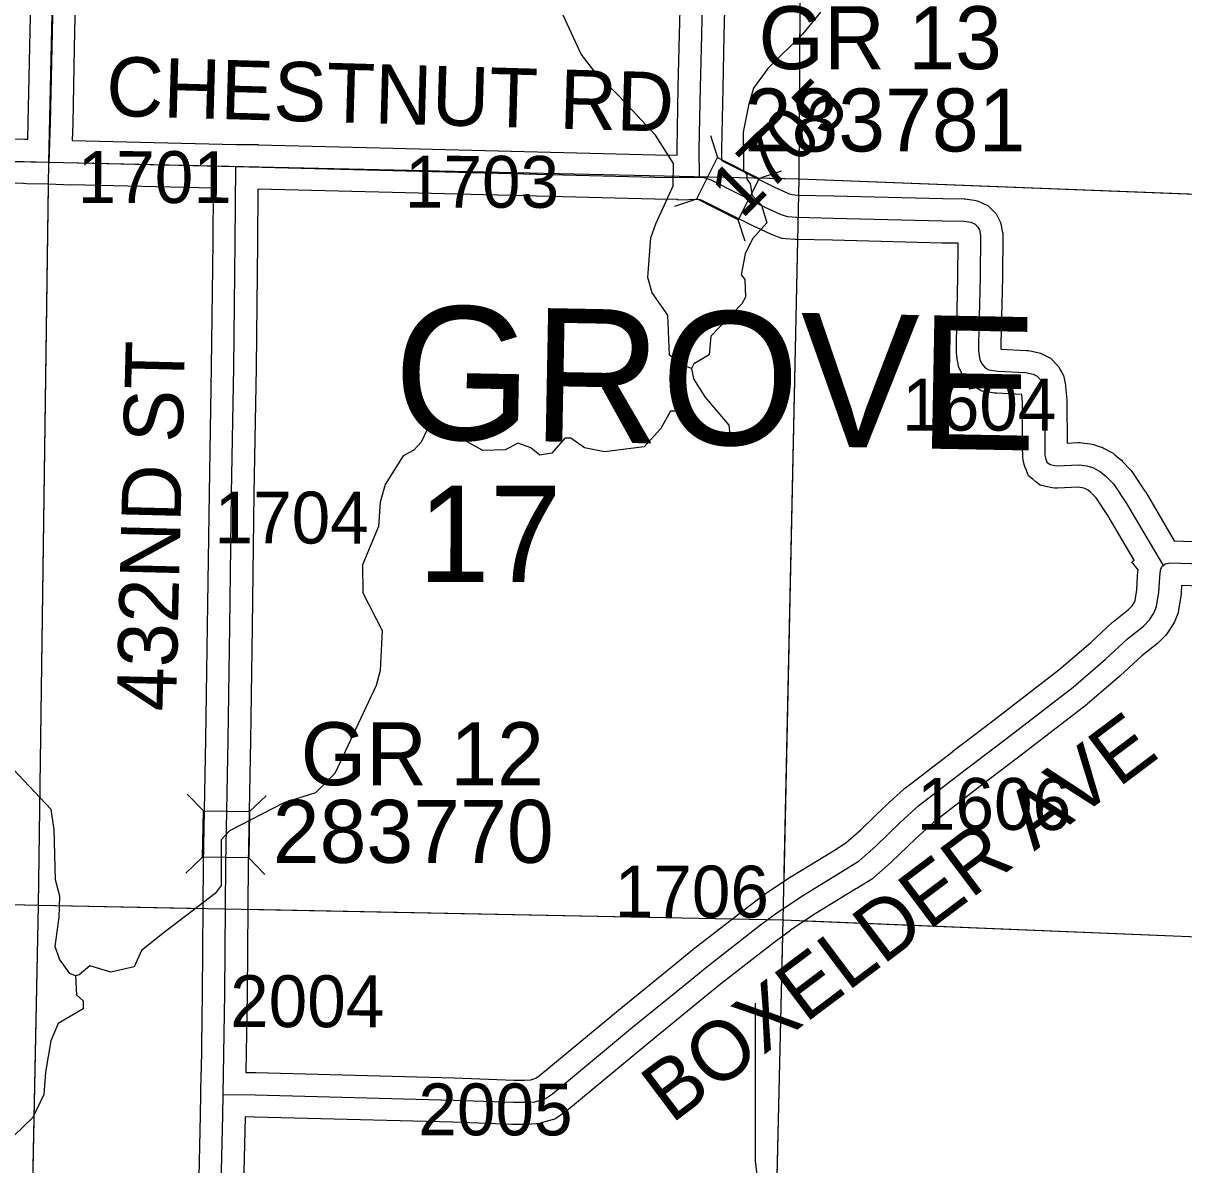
# Model space of a CAD drawing. Extents: x -132.8 to -73.3, y -60 to -26.
# Drawn here: x -97.235 to -95.668, y -54.239 to -52.697 of the extents above; entities that cross this region are included whole.
import ezdxf

# ---------------------------------------------------------------- set-up
doc = ezdxf.new("R2010")
doc.units = 0
for name, color, linetype in [('tdCoHydroRiver', 7, 'Continuous'), ('tdCoSecRdNmbr', 7, 'Continuous'), ('tdCoSecRdTxt', 7, 'Continuous'), ('tdCoSecRteBand', 7, 'Continuous'), ('tdCoSecRteCL', 7, 'Continuous'), ('tdCoSectLine', 7, 'Continuous'), ('tdCoSectLinePart', 7, 'Continuous'), ('tdCoSectNmbr', 7, 'Continuous'), ('tdCoStrucSec', 7, 'Continuous'), ('tdCoStrucSecCoName', 7, 'Continuous'), ('tdCoStrucSecFHWANum', 7, 'Continuous'), ('tdCoSurfGravel', 7, 'Continuous'), ('tdCoTwpNameTxt', 7, 'Continuous')]:
    doc.layers.add(name, color=color, linetype=linetype)

msp = doc.modelspace()

# ---------------------------------------------------------------- linework, layer by layer
at = {"layer": 'tdCoHydroRiver'}
for points in [[(-96.3326, -53.1633), (-96.342, -53.16), (-96.3623, -53.1453), (-96.3643, -53.0917), (-96.3858, -53.0612), (-96.3916, -53.0406), (-96.3874, -52.9871), (-96.3807, -52.9683), (-96.3575, -52.9167), (-96.3569, -52.8867), (-96.3813, -52.8484), (-96.4307, -52.7953), (-96.4632, -52.763), (-96.4817, -52.739), (-96.5164, -52.6625)], [(-96.1585, -52.6826), (-96.1828, -52.7121), (-96.2295, -52.7585), (-96.249, -52.7849), (-96.2558, -52.8084), (-96.2629, -52.8445), (-96.2624, -52.8966), (-96.2578, -52.9014), (-96.2579, -52.9077), (-96.2533, -52.9141), (-96.2505, -52.93), (-96.2381, -52.9429), (-96.2307, -52.9667), (-96.2501, -52.9884), (-96.26, -53.0087), (-96.2653, -53.0369), (-96.2607, -53.0433), (-96.2596, -53.067), (-96.2646, -53.0764), (-96.3065, -53.1197), (-96.3086, -53.1449), (-96.3294, -53.1571), (-96.3326, -53.1633)], [(-96.3326, -53.1633), (-96.3298, -53.1776), (-96.3145, -53.2016), (-96.2822, -53.2401), (-96.2808, -53.2527), (-96.2936, -53.2588), (-96.3171, -53.2504), (-96.3512, -53.2213), (-96.3607, -53.2211), (-96.3738, -53.2445), (-96.3964, -53.2693), (-96.4502, -53.276), (-96.4769, -53.2707), (-96.4956, -53.2577), (-96.5035, -53.2575), (-96.5212, -53.2777), (-96.5371, -53.2805), (-96.5495, -53.2708), (-96.5667, -53.2641), (-96.5843, -53.2732), (-96.6143, -53.2742), (-96.6736, -53.2414), (-96.6846, -53.2396), (-96.6895, -53.2458), (-96.6977, -53.263), (-96.7074, -53.2738), (-96.7218, -53.2814), (-96.7462, -53.3203), (-96.753, -53.3438), (-96.7553, -53.3769), (-96.7769, -53.4285), (-96.7761, -53.4664), (-96.7503, -53.5174), (-96.753, -53.571), (-96.7582, -53.5914), (-96.8143, -53.7101), (-96.8401, -53.7364), (-96.883, -53.7497), (-96.9564, -53.7876), (-96.9677, -53.8), (-96.9674, -53.8615), (-96.9755, -53.8724), (-97.0461, -53.9261), (-97.0749, -53.9492), (-97.0849, -53.9711), (-97.1166, -53.9783), (-97.1448, -53.9698), (-97.1593, -53.9821), (-97.164, -53.9836)], [(-97.164, -53.9836), (-97.1719, -53.9803), (-97.1857, -53.9611), (-97.1916, -53.9436), (-97.1861, -53.9043), (-97.1855, -53.8759), (-97.1913, -53.8537), (-97.1931, -53.7858), (-97.1972, -53.7589), (-97.2559, -53.6961)], [(-97.164, -53.9836), (-97.163, -54.0089), (-97.1537, -54.017), (-97.1539, -54.028), (-97.1875, -54.0478), (-97.1974, -54.0713), (-97.2046, -54.1137), (-97.2068, -54.1436), (-97.2217, -54.1749), (-97.2474, -54.1996)], [(-96.2406, -54.2774), (-96.246, -54.2331), (-96.2463, -54.0202)]]:
    msp.add_lwpolyline(points, dxfattribs=at)
at = {"layer": 'tdCoSecRteBand'}
for points in [[(-97.6343, -52.8461), (-97.2331, -52.8539), (-97.233, -52.8539), (-97.2329, -52.8539), (-97.2287, -52.8541), (-97.2279, -52.8313), (-97.2259, -52.7294), (-97.2259, -52.7294), (-97.2259, -52.7293), (-97.2227, -52.5831)], [(-97.1627, -52.5844), (-97.1659, -52.7306), (-97.1679, -52.8327), (-97.1679, -52.8329), (-97.1679, -52.8331), (-97.1687, -52.8555), (-96.9472, -52.8609), (-96.9174, -52.8611), (-96.9174, -52.8616), (-96.7353, -52.866), (-96.7353, -52.866), (-96.7352, -52.866), (-96.3813, -52.8751), (-96.352, -52.8755)], [(-96.352, -52.8755), (-96.3521, -52.868), (-96.3521, -52.8675), (-96.3521, -52.8671), (-96.3504, -52.7837), (-96.3504, -52.7837), (-96.3504, -52.7836), (-96.3486, -52.7124), (-96.3467, -52.6275)], [(-96.2867, -52.629), (-96.2887, -52.7138), (-96.2887, -52.7138), (-96.2887, -52.7138), (-96.2904, -52.785), (-96.2921, -52.8679), (-96.292, -52.8825), (-96.2204, -52.9185), (-96.2015, -52.9272), (-96.1972, -52.9288), (-96.1891, -52.9294), (-96.1408, -52.9304), (-96.1408, -52.9304), (-96.1407, -52.9304), (-95.9931, -52.9341), (-95.9646, -52.9346), (-95.9626, -52.9346), (-95.9606, -52.9349), (-95.9509, -52.9364), (-95.9471, -52.937), (-95.9435, -52.9385), (-95.9379, -52.941), (-95.9326, -52.9433), (-95.9286, -52.9473), (-95.9247, -52.9513), (-95.9212, -52.9547), (-95.9191, -52.9591), (-95.9171, -52.963), (-95.9153, -52.9666), (-95.9145, -52.9705), (-95.913, -52.9779), (-95.9124, -52.981), (-95.9124, -52.9841), (-95.9129, -53.0403), (-95.9129, -53.0405), (-95.9129, -53.0407), (-95.9149, -53.1299), (-95.9149, -53.1372), (-95.8802, -53.1391), (-95.8778, -53.1392), (-95.8755, -53.1397), (-95.8651, -53.1419), (-95.8614, -53.1427), (-95.858, -53.1444), (-95.8526, -53.1471), (-95.8478, -53.1495), (-95.8442, -53.1533), (-95.8398, -53.158), (-95.8371, -53.1608), (-95.8353, -53.1642), (-95.8325, -53.1691), (-95.8305, -53.1729), (-95.8295, -53.1771), (-95.8281, -53.1837), (-95.8276, -53.1857), (-95.8275, -53.1878), (-95.826, -53.206), (-95.8259, -53.2072), (-95.8259, -53.2084), (-95.8256, -53.2643), (-95.8107, -53.2636), (-95.8079, -53.2635), (-95.8051, -53.2638), (-95.7945, -53.2653), (-95.7922, -53.2656), (-95.7899, -53.2663), (-95.781, -53.2691), (-95.7782, -53.2699), (-95.7756, -53.2713), (-95.7659, -53.2765), (-95.7633, -53.2779), (-95.761, -53.2799), (-95.7536, -53.286), (-95.7522, -53.2871), (-95.751, -53.2884), (-95.7412, -53.2988), (-95.7394, -53.3006), (-95.738, -53.3027), (-95.7203, -53.3291), (-95.7198, -53.3298), (-95.7193, -53.3306), (-95.6807, -53.3961), (-95.6433, -53.3975)], [(-96.9992, -54.3381), (-96.9953, -54.1716), (-96.9948, -54.1434), (-96.9946, -54.1135), (-96.9943, -54.1135), (-96.9943, -54.1133), (-96.9926, -54.0068), (-96.9913, -53.8321), (-96.9913, -53.8319), (-96.9913, -53.8317), (-96.9881, -53.6644), (-96.9859, -53.5113), (-96.9834, -53.332), (-96.9834, -53.332), (-96.9834, -53.3319), (-96.9805, -53.1611), (-96.9785, -52.9928), (-96.9779, -52.9202), (-96.9784, -52.9201), (-97.1704, -52.9155), (-97.1707, -52.9155), (-97.1707, -52.9158), (-97.2006, -52.9148), (-97.2304, -52.914), (-97.2343, -52.9139), (-97.6354, -52.906)], [(-96.5723, -54.1242), (-96.5582, -54.1242), (-96.5493, -54.1237), (-96.5426, -54.1217), (-96.5382, -54.1186), (-96.4313, -54.0298), (-96.4311, -54.0297), (-96.431, -54.0296), (-96.3534, -53.9663), (-96.3309, -53.948), (-96.3306, -53.9477), (-96.3304, -53.9475), (-96.2576, -53.891), (-96.2574, -53.8908), (-96.2571, -53.8906), (-96.2383, -53.8767), (-96.2312, -53.8714), (-96.2306, -53.871), (-96.23, -53.8705), (-96.1981, -53.8493), (-96.1976, -53.849), (-96.1971, -53.8487), (-96.141, -53.8145), (-96.1243, -53.804), (-96.1037, -53.7859), (-96.0716, -53.755), (-96.0713, -53.7547), (-96.071, -53.7545), (-96.0454, -53.7311), (-96.0445, -53.7302), (-96.0435, -53.7294), (-95.9799, -53.6804), (-95.9798, -53.6803), (-95.9797, -53.6803), (-95.9258, -53.6391), (-95.8365, -53.5704), (-95.7936, -53.5335), (-95.7644, -53.5065), (-95.7636, -53.5058), (-95.7627, -53.5051), (-95.7425, -53.489), (-95.7378, -53.4841), (-95.7349, -53.4797), (-95.7336, -53.4766), (-95.7312, -53.4622), (-95.7303, -53.444), (-95.7303, -53.4432), (-95.7302, -53.4425), (-95.7295, -53.4352), (-95.7379, -53.4244), (-95.735, -53.4221), (-95.7705, -53.3618), (-95.7864, -53.3383), (-95.7933, -53.331), (-95.7971, -53.3279), (-95.8014, -53.3256), (-95.8052, -53.3244), (-95.8106, -53.3237), (-95.8384, -53.325), (-95.8421, -53.3252), (-95.8457, -53.3244), (-95.8544, -53.3227), (-95.8617, -53.3212), (-95.8675, -53.3165), (-95.8717, -53.313), (-95.8775, -53.3082), (-95.8804, -53.3013), (-95.8821, -53.2971), (-95.8832, -53.2944), (-95.8838, -53.2915), (-95.8848, -53.2866), (-95.8853, -53.284), (-95.8854, -53.2814), (-95.8856, -53.27), (-95.8856, -53.2698), (-95.8856, -53.2695), (-95.8859, -53.2097), (-95.8868, -53.1988), (-95.9206, -53.197), (-95.9222, -53.1969), (-95.9238, -53.1966), (-95.9359, -53.1947), (-95.9407, -53.1939), (-95.945, -53.1916), (-95.9502, -53.1889), (-95.9554, -53.1862), (-95.9592, -53.1817), (-95.9632, -53.177), (-95.9655, -53.1743), (-95.967, -53.1711), (-95.97, -53.1652), (-95.972, -53.1612), (-95.9727, -53.1569), (-95.9737, -53.1512), (-95.9739, -53.1503), (-95.974, -53.1494), (-95.9747, -53.1427), (-95.9749, -53.1411), (-95.9749, -53.1394), (-95.9749, -53.1296), (-95.9749, -53.1292), (-95.9749, -53.1289), (-95.9729, -53.0396), (-95.9725, -52.9945), (-95.9942, -52.9941), (-95.9944, -52.9941), (-95.9945, -52.9941), (-96.1421, -52.9904), (-96.1911, -52.9894), (-96.192, -52.9894), (-96.1928, -52.9893), (-96.2058, -52.9883), (-96.21, -52.988), (-96.214, -52.9866), (-96.2233, -52.9831), (-96.2244, -52.9827), (-96.2255, -52.9822), (-96.2459, -52.9729), (-96.2464, -52.9726), (-96.2469, -52.9724), (-96.3182, -52.9365), (-96.3217, -52.9353), (-96.3509, -52.9361), (-96.3509, -52.9356), (-96.3515, -52.9356), (-96.3515, -52.9355), (-96.3822, -52.9351), (-96.3824, -52.9351), (-96.3827, -52.9351), (-96.7368, -52.926), (-96.9179, -52.9216), (-96.9185, -52.9934), (-96.9185, -52.9934), (-96.9185, -52.9935), (-96.9205, -53.1619), (-96.9205, -53.162), (-96.9205, -53.1621), (-96.9234, -53.3329), (-96.9259, -53.5121), (-96.9259, -53.5121), (-96.9259, -53.5122), (-96.9281, -53.6653), (-96.9281, -53.6654), (-96.9281, -53.6654), (-96.9313, -53.8327), (-96.9326, -54.0074), (-96.9326, -54.0075), (-96.9326, -54.0077), (-96.9343, -54.114), (-96.9213, -54.1141), (-96.9211, -54.1141), (-96.9208, -54.1141), (-96.653, -54.1212), (-96.6528, -54.1212), (-96.6527, -54.1212), (-96.5723, -54.1242)], [(-95.6456, -53.4574), (-95.6709, -53.4565), (-95.6714, -53.4669), (-95.6715, -53.4686), (-95.6718, -53.4703), (-95.675, -53.4898), (-95.6755, -53.4932), (-95.6769, -53.4964), (-95.6806, -53.5053), (-95.6816, -53.5078), (-95.6831, -53.5101), (-95.689, -53.5192), (-95.6906, -53.5217), (-95.6927, -53.5238), (-95.7008, -53.5322), (-95.7021, -53.5336), (-95.7036, -53.5348), (-95.7245, -53.5513), (-95.7532, -53.5779), (-95.7536, -53.5783), (-95.7541, -53.5787), (-95.798, -53.6164), (-95.7986, -53.6169), (-95.7992, -53.6174), (-95.8892, -53.6867), (-95.8893, -53.6868), (-95.8893, -53.6868), (-95.9433, -53.7279), (-96.0058, -53.7762), (-96.0303, -53.7985), (-96.0626, -53.8296), (-96.063, -53.83), (-96.0635, -53.8305), (-96.0864, -53.8507), (-96.0883, -53.8523), (-96.0904, -53.8536), (-96.1094, -53.8655), (-96.1095, -53.8655), (-96.1097, -53.8656), (-96.1654, -53.8996), (-96.196, -53.92), (-96.2025, -53.9248), (-96.2211, -53.9386), (-96.2933, -53.9947), (-96.3154, -54.0128), (-96.393, -54.076), (-96.5009, -54.1657), (-96.502, -54.1666), (-96.5032, -54.1674), (-96.5125, -54.1738), (-96.5163, -54.1764), (-96.5207, -54.1777), (-96.5353, -54.1821), (-96.5387, -54.1832), (-96.5423, -54.1834), (-96.5557, -54.1841), (-96.5565, -54.1842), (-96.5573, -54.1842), (-96.5729, -54.1842), (-96.5734, -54.1842)], [(-96.5734, -54.1842), (-96.574, -54.1842), (-96.6547, -54.1812), (-96.9221, -54.1741), (-96.9353, -54.174), (-96.9353, -54.1742), (-96.9353, -54.1742), (-96.9392, -54.3395)]]:
    msp.add_lwpolyline(points, dxfattribs=at)
at = {"layer": 'tdCoSecRteCL'}
msp.add_line((-97.1997, -52.8848), (-96.9477, -52.8909), dxfattribs=at)
for points in [[(-97.1997, -52.8848), (-97.1979, -52.8321), (-97.1959, -52.73), (-97.1927, -52.5838), (-97.1893, -52.4102), (-97.1853, -52.2434), (-97.1816, -52.0802), (-97.1789, -51.9621), (-97.1774, -51.8835), (-97.1735, -51.7169), (-97.1695, -51.5465), (-97.1653, -51.3781), (-97.1607, -51.205), (-97.1562, -51.0346), (-97.1549, -50.9862)], [(-96.3218, -52.9053), (-96.3221, -52.8677), (-96.3204, -52.7843), (-96.3187, -52.7131), (-96.3167, -52.6282)], [(-97.7004, -52.875), (-97.6349, -52.876), (-97.2337, -52.8839), (-97.1997, -52.8848)], [(-96.9648, -54.1437), (-96.9626, -54.0072), (-96.9613, -53.8323), (-96.9581, -53.6649), (-96.9559, -53.5117), (-96.9534, -53.3324), (-96.9505, -53.1615), (-96.9485, -52.9931), (-96.9477, -52.8909)], [(-96.9477, -52.8909), (-96.736, -52.896), (-96.3819, -52.9051), (-96.3353, -52.9056), (-96.3218, -52.9053)], [(-96.3218, -52.9053), (-96.317, -52.9051), (-96.3064, -52.9088), (-96.2334, -52.9456), (-96.213, -52.955), (-96.2036, -52.9584), (-96.1905, -52.9594), (-96.1414, -52.9604), (-95.9937, -52.9641), (-95.9651, -52.9646), (-95.9555, -52.9661), (-95.9498, -52.9685), (-95.9459, -52.9725), (-95.9439, -52.9764), (-95.9424, -52.9838), (-95.9429, -53.04), (-95.9449, -53.1296), (-95.9449, -53.1394), (-95.9442, -53.1461), (-95.9432, -53.1518), (-95.9402, -53.1577), (-95.9363, -53.1624), (-95.9311, -53.1651), (-95.919, -53.167), (-95.8818, -53.169), (-95.8714, -53.1712), (-95.866, -53.1739), (-95.8615, -53.1786), (-95.8588, -53.1836), (-95.8574, -53.1902), (-95.8559, -53.2085), (-95.8556, -53.2694), (-95.8554, -53.2807), (-95.8544, -53.2857), (-95.8527, -53.2899), (-95.8485, -53.2933), (-95.8398, -53.295), (-95.8093, -53.2936), (-95.7987, -53.295), (-95.7898, -53.2977), (-95.7802, -53.3029), (-95.7728, -53.3091), (-95.7629, -53.3194), (-95.7451, -53.3458), (-95.6958, -53.4296)], [(-96.9648, -54.1437), (-96.9216, -54.1441), (-96.6538, -54.1512), (-96.5729, -54.1542), (-96.5573, -54.1542), (-96.544, -54.1534), (-96.5295, -54.149), (-96.5201, -54.1426), (-96.4121, -54.0528), (-96.3344, -53.9895), (-96.312, -53.9712), (-96.2392, -53.9147), (-96.2204, -53.9007), (-96.2133, -53.8955), (-96.1815, -53.8743), (-96.1253, -53.84), (-96.1063, -53.8282), (-96.0834, -53.808), (-96.0508, -53.7766), (-96.0252, -53.7532), (-95.9615, -53.7041), (-95.9075, -53.6629), (-95.8175, -53.5936), (-95.7736, -53.5559), (-95.744, -53.5285), (-95.7223, -53.5113), (-95.7142, -53.5029), (-95.7083, -53.4938), (-95.7046, -53.4849), (-95.7014, -53.4654), (-95.7004, -53.4454), (-95.6994, -53.4356), (-95.6974, -53.4309), (-95.6958, -53.4296)], [(-95.6958, -53.4296), (-95.693, -53.4274), (-95.6856, -53.426), (-95.6444, -53.4274), (-95.3687, -53.4398), (-95.201, -53.4479)], [(-96.9806, -54.8949), (-96.9798, -54.8535), (-96.9764, -54.6873), (-96.9729, -54.5038), (-96.9692, -54.3388), (-96.9653, -54.1721), (-96.9648, -54.1437)]]:
    msp.add_lwpolyline(points, dxfattribs=at)
at = {"layer": 'tdCoSectLine'}
for points in [[(-97.2001, -52.8848), (-97.1778, -51.8835)], [(-96.1872, -52.9074), (-96.1812, -51.9162)], [(-98.1499, -52.8673), (-97.2001, -52.8848)], [(-97.214, -53.8878), (-97.2001, -52.8848)], [(-97.2001, -52.8848), (-96.1872, -52.9074)], [(-96.2086, -53.908), (-96.1872, -52.9074)], [(-96.1872, -52.9074), (-95.1927, -52.9459)], [(-98.1715, -53.8651), (-97.214, -53.8878)], [(-97.2345, -54.8904), (-97.214, -53.8878)], [(-97.214, -53.8878), (-96.2086, -53.908)], [(-96.2324, -54.9133), (-96.2086, -53.908)], [(-96.2086, -53.908), (-95.2099, -53.9488)]]:
    msp.add_lwpolyline(points, dxfattribs=at)
at = {"layer": 'tdCoSectLinePart'}
for points in [[(-96.1872, -52.9074), (-96.1843, -52.4368)], [(-96.2456, -52.9061), (-96.1872, -52.9074)], [(-96.1876, -52.9291), (-96.1872, -52.9074)], [(-96.1872, -52.9074), (-95.2226, -52.9448)], [(-97.214, -53.8878), (-97.2005, -52.9147)], [(-96.2075, -53.8553), (-96.1889, -52.9894)], [(-97.6809, -53.8767), (-97.214, -53.8878)], [(-97.2338, -54.86), (-97.214, -53.8878)], [(-97.214, -53.8878), (-96.9921, -53.8923)], [(-96.9324, -53.8935), (-96.278, -53.9066)], [(-96.1801, -53.9091), (-95.2401, -53.9476)], [(-96.2317, -54.8833), (-96.2091, -53.9295)]]:
    msp.add_lwpolyline(points, dxfattribs=at)
at = {"layer": 'tdCoStrucSec'}
for points in [[(-96.3071, -52.8489), (-96.2973, -52.8786), (-96.2414, -52.9068)], [(-96.3551, -52.9443), (-96.3254, -52.9345), (-96.2973, -52.8786)], [(-96.2117, -52.8969), (-96.2414, -52.9068), (-96.2695, -52.9626)], [(-96.2599, -52.9917), (-96.2695, -52.9626), (-96.3254, -52.9345)], [(-97.0133, -53.738), (-96.9916, -53.7605), (-96.9291, -53.7617)], [(-96.907, -53.7405), (-96.9291, -53.7617), (-96.9303, -53.8243)], [(-97.0153, -53.8448), (-96.9928, -53.8231), (-96.9916, -53.7605)], [(-96.9086, -53.8468), (-96.9303, -53.8243), (-96.9928, -53.8231)]]:
    msp.add_lwpolyline(points, dxfattribs=at)
at = {"layer": 'tdCoSurfGravel'}
for points in [[(-97.1997, -52.8848), (-97.1979, -52.8321), (-97.1959, -52.73), (-97.1927, -52.5838), (-97.1893, -52.4102), (-97.1853, -52.2434), (-97.1816, -52.0802), (-97.1789, -51.9621), (-97.1774, -51.8835), (-97.1735, -51.7169), (-97.1695, -51.5465), (-97.1653, -51.3781), (-97.1607, -51.205)], [(-96.3218, -52.9053), (-96.3221, -52.8677), (-96.3204, -52.7843), (-96.3187, -52.7131), (-96.3167, -52.6282), (-96.312, -52.4514), (-96.311, -52.4273), (-96.3098, -52.4216), (-96.3066, -52.4167), (-96.3026, -52.4135), (-96.2984, -52.412), (-96.291, -52.4102), (-96.2166, -52.4125), (-96.206, -52.4125), (-96.2005, -52.4117), (-96.1954, -52.4095), (-96.1912, -52.4073), (-96.188, -52.4028), (-96.1857, -52.3969), (-96.1848, -52.3885), (-96.1835, -52.2788), (-96.1823, -52.1045), (-96.1811, -51.9866), (-96.1808, -51.9162)], [(-97.6349, -52.876), (-97.2337, -52.8839), (-97.1997, -52.8848), (-96.9477, -52.8909), (-96.736, -52.896), (-96.3819, -52.9051), (-96.3353, -52.9056), (-96.3218, -52.9053), (-96.317, -52.9051), (-96.3064, -52.9088), (-96.2334, -52.9456), (-96.213, -52.955), (-96.2036, -52.9584), (-96.1905, -52.9594), (-96.1414, -52.9604), (-95.9937, -52.9641), (-95.9651, -52.9646), (-95.9555, -52.9661), (-95.9498, -52.9685), (-95.9459, -52.9725), (-95.9439, -52.9764), (-95.9424, -52.9838), (-95.9429, -53.04), (-95.9449, -53.1296), (-95.9449, -53.1394), (-95.9442, -53.1461), (-95.9432, -53.1518), (-95.9402, -53.1577), (-95.9363, -53.1624), (-95.9311, -53.1651), (-95.919, -53.167), (-95.8818, -53.169), (-95.8714, -53.1712), (-95.866, -53.1739), (-95.8615, -53.1786), (-95.8588, -53.1836), (-95.8574, -53.1902), (-95.8559, -53.2085), (-95.8556, -53.2694), (-95.8554, -53.2807), (-95.8544, -53.2857), (-95.8527, -53.2899), (-95.8485, -53.2933), (-95.8398, -53.295), (-95.8093, -53.2936), (-95.7987, -53.295), (-95.7898, -53.2977), (-95.7802, -53.3029), (-95.7728, -53.3091), (-95.7629, -53.3194), (-95.7451, -53.3458), (-95.6958, -53.4296)], [(-96.9692, -54.3388), (-96.9653, -54.1721), (-96.9648, -54.1437), (-96.9626, -54.0072), (-96.9613, -53.8323), (-96.9581, -53.6649), (-96.9559, -53.5117), (-96.9534, -53.3324), (-96.9505, -53.1615), (-96.9485, -52.9931), (-96.9477, -52.8909)], [(-96.2204, -53.9007), (-96.2133, -53.8955), (-96.1815, -53.8743), (-96.1253, -53.84), (-96.1063, -53.8282), (-96.0834, -53.808), (-96.0508, -53.7766), (-96.0252, -53.7532), (-95.9615, -53.7041), (-95.9075, -53.6629), (-95.8175, -53.5936), (-95.7736, -53.5559), (-95.744, -53.5285), (-95.7223, -53.5113), (-95.7142, -53.5029), (-95.7083, -53.4938), (-95.7046, -53.4849), (-95.7014, -53.4654), (-95.7004, -53.4454), (-95.6994, -53.4356), (-95.6974, -53.4309), (-95.6958, -53.4296)], [(-95.6958, -53.4296), (-95.693, -53.4274), (-95.6856, -53.426), (-95.6444, -53.4274), (-95.3687, -53.4398), (-95.201, -53.4479)], [(-96.3344, -53.9895), (-96.312, -53.9712), (-96.2392, -53.9147), (-96.2204, -53.9007)], [(-96.9648, -54.1437), (-96.9216, -54.1441), (-96.6538, -54.1512), (-96.5729, -54.1542), (-96.5573, -54.1542), (-96.544, -54.1534), (-96.5295, -54.149), (-96.5201, -54.1426), (-96.4121, -54.0528), (-96.3344, -53.9895)]]:
    msp.add_lwpolyline(points, dxfattribs=at)

# ---------------------------------------------------------------- texts
at = {"layer": 'tdCoSecRdNmbr'}
for s, rotation, p in [('1705', 44.9272, (-96.2645, -52.963)), ('1701', 359.9267, (-97.1614, -52.94)), ('1703', 359.927, (-96.7196, -52.9463)), ('1604', 359.9275, (-96.0481, -53.2472)), ('1704', 359.9269, (-96.9765, -53.3996)), ('1606', 359.9275, (-96.0283, -53.7862)), ('1706', 359.9273, (-96.4363, -53.9045)), ('2004', 359.9269, (-96.9555, -54.0526)), ('2005', 359.927, (-96.7014, -54.1986))]:
    msp.add_text(s, height=0.07, rotation=rotation, dxfattribs=at).set_placement(p)
at = {"layer": 'tdCoSecRdTxt'}
for s, rotation, p in [('CHESTNUT RD', 358.3673, (-97.1236, -52.8222)), ('432ND ST', 88.5704, (-97.0288, -53.6269)), ('BOXELDER AVE', 36.9403, (-96.3595, -54.1839))]:
    msp.add_text(s, height=0.08, rotation=rotation, dxfattribs=at).set_placement(p)
at = {"layer": 'tdCoSectNmbr'}
msp.add_text('17', height=0.13, rotation=359.927, dxfattribs=at).set_placement((-96.7017, -53.4516))
at = {"layer": 'tdCoStrucSecCoName'}
for s, p in [('GR 13', (-96.2421, -52.7594)), ('GR 12', (-96.8602, -53.7261))]:
    msp.add_text(s, height=0.085, dxfattribs=at).set_placement(p)
at = {"layer": 'tdCoStrucSecFHWANum'}
for s, p in [('283781', (-96.2609, -52.8705)), ('283770', (-96.8979, -53.8309))]:
    msp.add_text(s, height=0.085, dxfattribs=at).set_placement(p)
at = {"layer": 'tdCoTwpNameTxt'}
msp.add_text('GROVE', height=0.18, rotation=358.9278, dxfattribs=at).set_placement((-96.7364, -53.2581))

doc.saveas('drawing.dxf')
